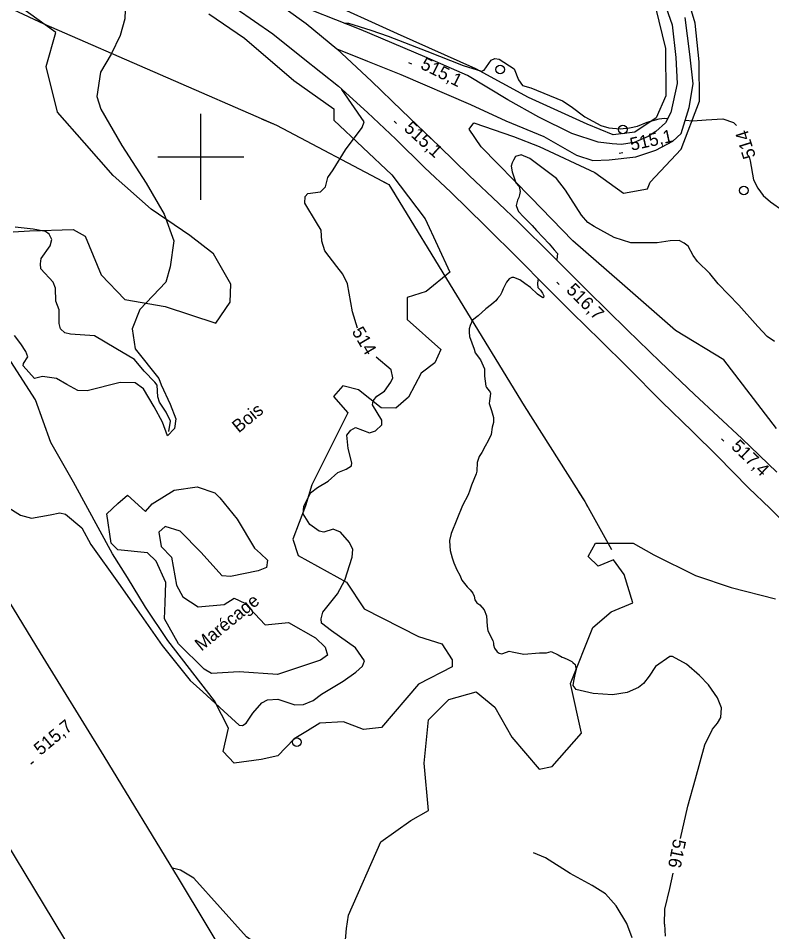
# Model space of a CAD drawing. Extents: x 347059 to 352153, y 6073752 to 6078601.
# Drawn here: x 349136.4 to 349399.1, y 6075629.7 to 6075948.3 of the extents above; entities that cross this region are included whole.
import ezdxf

# ---------------------------------------------------------------- set-up
doc = ezdxf.new("R2010")
doc.units = 0
for name, color, linetype in [('Level 19', 7, 'Continuous'), ('Level 2', 7, 'Continuous'), ('Level 21', 7, 'Continuous'), ('Level 25', 7, 'Continuous'), ('Level 3', 7, 'Continuous'), ('Level 36', 7, 'Continuous'), ('Level 37', 7, 'Continuous'), ('Level 4', 7, 'Continuous'), ('Level 44', 7, 'Continuous'), ('Level 61', 7, 'Continuous'), ('Level 7', 7, 'Continuous')]:
    doc.layers.add(name, color=color, linetype=linetype)

msp = doc.modelspace()

# ---------------------------------------------------------------- linework, layer by layer
at = {"layer": 'Level 19'}
for points in [[(349356.47, 6075968.54), (349364.43, 6075946.03), (349365.68, 6075934.61), (349366.08, 6075925.49), (349363.93, 6075915.45), (349362.12, 6075911.85), (349358.65, 6075908.82), (349356.03, 6075907.09), (349351.16, 6075905), (349346.67, 6075904.26), (349343.49, 6075904.47), (349338.63, 6075905.08), (349329.4, 6075908.05), (349317.88, 6075913.76), (349307.13, 6075919.8), (349293, 6075928.29), (349278.11, 6075934.79), (349255.95, 6075944.25), (349229.96, 6075954.53)], [(349247.46, 6075937.69), (349258.2, 6075933.31), (349269.82, 6075928.74), (349294.08, 6075918.19), (349306.42, 6075912.57), (349319.68, 6075907.11), (349331.03, 6075900.52), (349336.76, 6075898.69), (349342.43, 6075898.9), (349351.71, 6075900.02), (349358.65, 6075902.33), (349364.67, 6075905.38), (349367.54, 6075908.07), (349370.34, 6075917.14), (349371.67, 6075925.45), (349370.57, 6075935.79), (349368.94, 6075948.55)]]:
    msp.add_lwpolyline(points, dxfattribs=at)
at = {"layer": 'Level 2'}
for points in [[(349173.93, 6075961.15), (349173.47, 6075948.09), (349171.95, 6075942.33), (349168.81, 6075935.82), (349165.03, 6075929.53), (349163.8, 6075921.01), (349165.12, 6075916.63), (349172.52, 6075903.95), (349180.99, 6075890.81), (349187.22, 6075880), (349190.58, 6075870.64), (349189.38, 6075861.61), (349187.79, 6075856.31), (349178.7, 6075846.74), (349176.03, 6075840.02), (349177.07, 6075833), (349185.39, 6075822.65), (349186.2, 6075820.4), (349189.36, 6075813.72), (349191.27, 6075808.54), (349190.84, 6075805.18), (349188.43, 6075802.66), (349186.61, 6075807.45), (349183.7, 6075812.76)], [(349250.09, 6075946.57), (349251.49, 6075946.64), (349259.34, 6075944.16), (349265.41, 6075942.02), (349278.79, 6075936.87), (349291.45, 6075931.87), (349297.94, 6075929.85), (349298.84, 6075930.22), (349301.32, 6075933.63), (349302.57, 6075934.21), (349304.02, 6075934), (349309.26, 6075930.7), (349310.79, 6075926.88), (349312.16, 6075924.87), (349315.08, 6075924.07), (349326.14, 6075919.47), (349329.17, 6075917.55), (349333.95, 6075913.88), (349339.54, 6075910.91), (349339.54, 6075910.91), (349342.35, 6075910.04), (349346.23, 6075909.79), (349349.52, 6075910.1), (349352.33, 6075910.69), (349355.71, 6075912.01), (349359.88, 6075913.18), (349361.67, 6075913.4), (349362.85, 6075913.3)], [(349256.34, 6075910.2), (349257.02, 6075912.19), (349249.16, 6075923.41), (349249.08, 6075923.67)], [(349368.98, 6075912.76), (349371.59, 6075912.53)], [(349371.59, 6075912.53), (349376.27, 6075912.87), (349382.02, 6075913.22), (349385.8, 6075911.96), (349386.8, 6075910.9)], [(349254.7, 6075840.16), (349252.86, 6075845.92), (349251.13, 6075855.66), (349249.55, 6075858.99), (349247.47, 6075861.76), (349243.29, 6075867.21), (349242.2, 6075870.5), (349242.03, 6075874.41), (349240.38, 6075877.01), (349236.3, 6075883.81), (349236.43, 6075886.17), (349237.34, 6075887.15), (349241.7, 6075887.77), (349243.46, 6075889.53), (349244.37, 6075892.76), (349246.18, 6075895.46), (349250.51, 6075902.43), (349256.34, 6075910.2)], [(349400.07, 6075835.55), (349397.5, 6075837.26), (349394.23, 6075840.78), (349387.67, 6075848.18), (349380.47, 6075855.73), (349377.49, 6075859.22), (349373.28, 6075863.42), (349371.76, 6075865.61), (349369.98, 6075868.76), (349368.57, 6075869.85), (349366.86, 6075870.82), (349363.73, 6075870.63), (349359.18, 6075869.94), (349349.94, 6075870.01), (349344.13, 6075871.84), (349337.2, 6075875.67), (349335.03, 6075877.05), (349332.82, 6075879.59), (349327.17, 6075888.29), (349324.1, 6075892.38), (349314.73, 6075899.36), (349311.75, 6075900.61), (349309.81, 6075900.08), (349309.07, 6075898.83), (349308.55, 6075897.93), (349308.19, 6075896.77), (349308.61, 6075894.78), (349309.85, 6075890.9), (349310.98, 6075889.6), (349311.39, 6075887.89), (349311.1, 6075886.73), (349310.87, 6075885.77), (349310.51, 6075884.86), (349310.32, 6075884.38), (349309.97, 6075883.02), (349310.41, 6075881.72), (349310.8, 6075880.92), (349312.51, 6075879.04), (349315.56, 6075875.97), (349317.07, 6075874.31)], [(349391.2, 6075899.98), (349391.64, 6075898.52), (349392.8, 6075891.94), (349394.25, 6075889.04), (349396.09, 6075886.45), (349398.69, 6075884.23), (349402.95, 6075881.25), (349407.5, 6075878.25), (349414.84, 6075874.23), (349419.84, 6075870.67), (349421.29, 6075868.57), (349422.15, 6075866.23)], [(349317.07, 6075874.31), (349321.44, 6075869.63), (349323.21, 6075867.59), (349324.42, 6075866.2), (349324.15, 6075864.13), (349324.07, 6075864.04)], [(349317.89, 6075857.28), (349317.58, 6075856.94), (349317.41, 6075855.72), (349317.6, 6075854.36), (349318.47, 6075853.45), (349319.18, 6075852.46), (349319.59, 6075851.45), (349319.52, 6075850.92), (349319.34, 6075850.77), (349317.39, 6075852.05), (349315.03, 6075854.43), (349313.04, 6075855.83), (349311.25, 6075857.02), (349309.14, 6075857.87), (349308.45, 6075857.88), (349307.51, 6075857.37), (349306.61, 6075856.21), (349305.42, 6075853.89), (349304.97, 6075852.74), (349304.4, 6075851.64), (349303.51, 6075850.56), (349302.88, 6075849.79), (349302.27, 6075849.27), (349301.43, 6075848.47), (349299.44, 6075846.9), (349296.7, 6075844.53), (349294.79, 6075843.03), (349294, 6075841.13), (349293.59, 6075840.02), (349293.63, 6075838.83), (349293.72, 6075837.31), (349295.33, 6075832.92), (349295.72, 6075831.58), (349297.55, 6075829.12), (349298.92, 6075826.05), (349298.89, 6075823.44), (349299.38, 6075819.98), (349299.63, 6075819.51), (349300.53, 6075818.3), (349300.87, 6075817.91), (349301.04, 6075817.53), (349300.89, 6075816.48), (349300.73, 6075814.82), (349300.62, 6075813.89), (349301.43, 6075811.54), (349302.07, 6075809.05), (349302.06, 6075807.3), (349301.67, 6075805.73), (349301.32, 6075803.15), (349300.21, 6075800.9), (349299.18, 6075799.02), (349297.96, 6075796.9), (349297.12, 6075795.41), (349296.4, 6075793.34), (349296.26, 6075790.33), (349296.04, 6075789.45), (349294.44, 6075785.4), (349293.78, 6075783.7), (349293.26, 6075782.1), (349291.31, 6075778.36), (349287.3, 6075768.57)], [(349183.7, 6075812.76), (349180.05, 6075819.04), (349177.08, 6075821.15), (349171.93, 6075821.3), (349160.41, 6075818.34), (349157.1, 6075818.44), (349153.28, 6075820.59), (349149.74, 6075822.68), (349144.84, 6075823.33), (349142.06, 6075822.6), (349138.09, 6075827.1), (349138.2, 6075827.87), (349139.73, 6075830.19), (349139.03, 6075832.02), (349137.21, 6075834.79), (349137.21, 6075834.79), (349135.09, 6075837.7)], [(349235.77, 6075708.98), (349239.21, 6075710.34), (349242.13, 6075712.61), (349249.68, 6075717.15), (349254.1, 6075720.23), (349256.39, 6075722.35), (349257.13, 6075724.17), (349253.98, 6075728.67), (349245.58, 6075734.61), (349242.14, 6075737.3), (349241.96, 6075738.87), (349242.57, 6075741.11), (349247.68, 6075747.6), (349250.25, 6075752.35), (349252.83, 6075760.35), (349253.03, 6075762.99), (349251.91, 6075765.51), (349248.71, 6075769.08), (349246.22, 6075770.08), (349242.93, 6075769.07), (349241.28, 6075769.43), (349238.05, 6075771.77), (349235.76, 6075775.42), (349235.96, 6075777.98), (349238.24, 6075782.73), (349240.75, 6075784.66), (349244.43, 6075786.82), (349247.83, 6075789.87), (349250.72, 6075790.99), (349252.51, 6075792.18), (349252.69, 6075793.23), (349251.43, 6075798.25), (349250.95, 6075802.88), (349252.39, 6075804.67), (349253.95, 6075805.6), (349258.86, 6075803.75), (349260.89, 6075804.39), (349263.17, 6075806.51), (349263.15, 6075808.07), (349259.84, 6075813.49), (349260.09, 6075814.9), (349261.35, 6075816.54), (349264.05, 6075818.26), (349266.34, 6075821.36), (349267.01, 6075822.9), (349266.37, 6075825.66), (349261.2, 6075830.06)], [(349127.97, 6075780.7), (349137.18, 6075774.95), (349140.98, 6075773.9), (349147.44, 6075775.15), (349150.82, 6075775.86), (349152.79, 6075775.39), (349158.56, 6075770.53), (349161.64, 6075764.76), (349171.29, 6075751.27), (349179.19, 6075739.98), (349186.5, 6075729.49), (349196.36, 6075717.28), (349200.75, 6075713.35), (349208.04, 6075706.58), (349213.42, 6075701.75), (349214.51, 6075701.6), (349215.82, 6075702.47), (349218.14, 6075705.9), (349221.26, 6075709.54), (349223.29, 6075710.62), (349226.91, 6075710.78), (349232.85, 6075708.88), (349235.77, 6075708.98)], [(349287.3, 6075768.57), (349286.71, 6075766.17), (349286.81, 6075764.12), (349286.95, 6075762.64), (349287.66, 6075760.06), (349288.23, 6075758.34), (349288.59, 6075757.58), (349289.25, 6075755.94), (349290.3, 6075754.03), (349290.99, 6075752.27), (349292.91, 6075750.05), (349293.89, 6075748.91), (349294.91, 6075747.74), (349295.37, 6075746.69), (349295.6, 6075745.44), (349296.31, 6075744.45), (349297.36, 6075743.76), (349298.83, 6075741.99), (349299.66, 6075739.88), (349299.89, 6075736.28), (349300.06, 6075734.59), (349301.82, 6075731.24), (349302.08, 6075730.4), (349302.08, 6075729.71), (349302.41, 6075728.62), (349303.34, 6075727.37), (349304.04, 6075726.83), (349305.04, 6075726.64), (349306.6, 6075727.22), (349307.6, 6075727.55), (349308.61, 6075727.28), (349312.68, 6075726.53), (349318.07, 6075726.92), (349319.09, 6075726.96), (349320.57, 6075727.02), (349322.15, 6075727.4), (349324.69, 6075726.31), (349326.02, 6075725.48), (349326.7, 6075725.23), (349327.97, 6075724.65), (349329.35, 6075723.93), (349329.77, 6075723.62), (349330.58, 6075722.95), (349330.65, 6075722.17), (349330.95, 6075721.21), (349330.61, 6075719.84), (349330.24, 6075718.24), (349330.04, 6075717.15), (349329.77, 6075715.62), (349330.74, 6075714.17)], [(349367.34, 6075662.26), (349369.89, 6075673.48), (349372.56, 6075683.07), (349375.75, 6075694.94), (349378.44, 6075700.32), (349380.24, 6075702.46), (349381.37, 6075704.45), (349381.55, 6075707.77), (349380.24, 6075711.31), (349377.07, 6075715.83), (349373.92, 6075719.05), (349369.4, 6075722.98), (349364.54, 6075725.72), (349363.52, 6075725.67), (349358.63, 6075722.18), (349356.35, 6075718.85), (349354.37, 6075716.3), (349352.64, 6075714.87), (349348.7, 6075713.09), (349343.57, 6075712.3), (349336.89, 6075712.76), (349330.74, 6075714.17)], [(349300.1, 6075590), (349298.15, 6075595.93), (349296.81, 6075599.99), (349294.44, 6075603.85), (349291.97, 6075606.71), (349287.28, 6075609.71), (349283.76, 6075610.79), (349279.8, 6075611.76), (349276.44, 6075611.37), (349269.6, 6075615.53), (349265.14, 6075618.73), (349259.3, 6075619.75), (349253.15, 6075617.6), (349248.5, 6075617.48), (349244.75, 6075619.16), (349240.82, 6075623.32), (349237.62, 6075624.66), (349230.43, 6075623.77), (349222.39, 6075624.57), (349219.28, 6075625.46), (349215.91, 6075627.97), (349197.61, 6075648.39), (349192.95, 6075651.18), (349190.14, 6075651.82)], [(349361.73, 6075632.3), (349361.81, 6075637.52), (349363.61, 6075644.81), (349364.74, 6075650.09)], [(349361.73, 6075632.3), (349361.98, 6075628.14)]]:
    msp.add_lwpolyline(points, dxfattribs=at)
at = {"layer": 'Level 21'}
for points in [[(349126.47, 6075999.15), (349136.46, 6075994.64), (349149.61, 6075987.51), (349160.65, 6075982.3), (349172.62, 6075976.05), (349183.84, 6075969.26), (349197.1, 6075961.55), (349212.34, 6075951.65), (349225.19, 6075942.91)], [(349222.77, 6075956.58), (349236.8, 6075946.51), (349247.46, 6075937.69), (349259.57, 6075926.33), (349270.14, 6075916.17), (349283.2, 6075903.57), (349293.61, 6075893.42), (349303.93, 6075883.65), (349310.75, 6075877.19), (349322.54, 6075865.57), (349335, 6075853.15), (349348.75, 6075839.64), (349360.21, 6075828.5), (349372.23, 6075817.06), (349388.68, 6075801.74), (349400.91, 6075789.96)], [(349225.19, 6075942.91), (349235.67, 6075934.39), (349248.01, 6075924.63), (349258.2, 6075915.48), (349267.99, 6075906.17), (349278.06, 6075896.25), (349287.18, 6075887.65), (349299.22, 6075875.92), (349311.11, 6075864.09), (349319.92, 6075855.23), (349329.44, 6075845.62), (349339.37, 6075835.96), (349348.78, 6075826.56), (349360.83, 6075814.55), (349371.31, 6075804.23), (349380.22, 6075795.61), (349390.99, 6075784.49), (349398.57, 6075777.3), (349408.44, 6075767.53)]]:
    msp.add_lwpolyline(points, dxfattribs=at)
at = {"layer": 'Level 25'}
for points in [[(349212.63, 6075614.5), (349192.25, 6075648.36), (349166.29, 6075690.92), (349144.06, 6075727), (349125.57, 6075757.33)], [(349125.41, 6075671.72), (349148.36, 6075633.86), (349165.68, 6075605.11), (349184.47, 6075574.59), (349202.41, 6075544.55), (349218.73, 6075518.25), (349237.22, 6075487.91), (349252.85, 6075462.09), (349274.18, 6075427.07), (349296.14, 6075390.76), (349315.26, 6075359.35)]]:
    msp.add_lwpolyline(points, dxfattribs=at)
at = {"layer": 'Level 3'}
for p, q in [((349272.46, 6075932.89), (349273.53, 6075932.35)), ((349267.42, 6075912.43), (349268.3, 6075911.62)), ((349345.96, 6075901.2), (349347.13, 6075901.46)), ((349324.15, 6075856.24), (349325.01, 6075855.4)), ((349381.58, 6075801.58), (349382.45, 6075800.76)), ((349140.75, 6075688.29), (349141.67, 6075689.06))]:
    msp.add_line(p, q, dxfattribs=at)
at = {"layer": 'Level 36'}
for centre in [(349304.42, 6075930.44), (349347.15, 6075909.46), (349389.35, 6075888.26), (349233.5, 6075695.82)]:
    msp.add_circle(centre, 1.5, dxfattribs=at)
at = {"layer": 'Level 37'}
for points in [[(349105.83, 6075964.84), (349145.26, 6075946.36), (349226.4, 6075910.98), (349265.54, 6075890.33), (349312.79, 6075813.11), (349333.88, 6075779.73), (349343.28, 6075763.05)], [(349142.34, 6075947.72), (349145.26, 6075946.36), (349147.81, 6075945.25)], [(349221.14, 6075913.28), (349226.4, 6075910.98), (349226.63, 6075910.86)], [(349263.78, 6075891.26), (349265.54, 6075890.33), (349267.63, 6075886.91)], [(349311.48, 6075815.26), (349312.79, 6075813.11), (349314.65, 6075810.17)], [(349331.74, 6075783.11), (349333.88, 6075779.73), (349334.86, 6075777.99)]]:
    msp.add_lwpolyline(points, dxfattribs=at)
at = {"layer": 'Level 4'}
for points in [[(349188.9, 6075804.2), (349189.43, 6075807.72), (349187.96, 6075810.92), (349185.61, 6075814.38), (349185.05, 6075816.23), (349184.77, 6075820.36), (349183.96, 6075821.41), (349180.29, 6075825.19), (349176.93, 6075829.23), (349170.35, 6075833.15), (349162.96, 6075837.52), (349154.52, 6075838.17), (349152.56, 6075838.63), (349151.08, 6075839.96), (349150.67, 6075841.8), (349150.58, 6075846.6), (349149.42, 6075849.62), (349149.31, 6075854.18), (349148.52, 6075856.3), (349144.18, 6075860.88), (349144.06, 6075862.65), (349144.39, 6075864.5), (349147.51, 6075868.89), (349148.04, 6075871.14), (349147.14, 6075872.94), (349145.84, 6075873.96), (349141.56, 6075874.76), (349135.26, 6075875.38)], [(349350.46, 6075627.53), (349348.54, 6075632.62), (349344.88, 6075638.73), (349341.16, 6075642.92), (349336.47, 6075645.85), (349328.81, 6075650), (349320.17, 6075655.5), (349315.98, 6075657.2)]]:
    msp.add_lwpolyline(points, dxfattribs=at)
at = {"layer": 'Level 44'}
for points in [[(349293.59, 6075909.6), (349295.19, 6075911.83), (349309.1, 6075907.03), (349318, 6075903.52), (349337.47, 6075894.48), (349347.47, 6075887.29), (349355.79, 6075888.82), (349356.66, 6075891.19), (349367.54, 6075902.62), (349373.91, 6075919.35), (349373.78, 6075933.11), (349372.4, 6075946.59), (349366.96, 6075964.97)], [(349134.54, 6075873.8), (349140.24, 6075874.18), (349155.53, 6075874.58), (349159.66, 6075872.32), (349165.31, 6075858.86), (349173.54, 6075850.25), (349187.59, 6075847.81), (349205.25, 6075841.94), (349210.27, 6075849.26), (349210.44, 6075855.55), (349204.45, 6075866.17), (349196.17, 6075872.49), (349182.76, 6075881.74), (349169.41, 6075893.44), (349159.47, 6075904.83), (349150.05, 6075915.59), (349146.1, 6075931.51), (349149.49, 6075943.32), (349130.43, 6075957.17)], [(349358.54, 6075952.01), (349362.11, 6075937.71), (349362.19, 6075921.28), (349358.79, 6075913.6), (349351.33, 6075908.56), (349343.85, 6075907.63), (349334.76, 6075911.37), (349314.3, 6075920.7), (349295.95, 6075930.66), (349268.57, 6075942.91), (349242.02, 6075955.09)], [(349202.85, 6075949.8), (349215.27, 6075941.38), (349232.51, 6075926.64), (349246.35, 6075916.71), (349246.39, 6075912.7), (349266.59, 6075893.69), (349278.29, 6075878.4), (349286.9, 6075859.79), (349278.66, 6075852.95), (349272, 6075850.86), (349272.01, 6075847.43), (349271.95, 6075843.18), (349283.77, 6075832.78), (349281.63, 6075828.16), (349276.87, 6075824.5), (349272.42, 6075816.16), (349267.97, 6075812.32), (349262.9, 6075812.45), (349255.03, 6075818.66), (349249.59, 6075820.14), (349246.29, 6075816.35), (349251.27, 6075810.73), (349238.71, 6075785.62), (349236.57, 6075778.29), (349232.05, 6075766.6), (349233.91, 6075760.94), (349250.84, 6075751.61), (349256.95, 6075742.29), (349275.89, 6075732.7), (349284.01, 6075730.15), (349287.67, 6075724.5), (349287.7, 6075722.12), (349275.92, 6075716.09), (349263.07, 6075700.92), (349256.7, 6075700.28), (349249.73, 6075702.89), (349241.58, 6075702.41), (349237.22, 6075699.72)], [(349400.77, 6075805.19), (349382.42, 6075829.16), (349365.52, 6075839.36), (349345.98, 6075856.49), (349329.78, 6075870.71), (349315.06, 6075885.84), (349297.78, 6075903.5), (349293.59, 6075909.6)], [(349237.22, 6075699.72), (349232.63, 6075696.95), (349226.85, 6075691.1), (349221.08, 6075689.76), (349211.63, 6075688.5), (349207.82, 6075692.53), (349209.72, 6075700.7), (349204.78, 6075710.24), (349188.52, 6075731.22), (349180.74, 6075742.9), (349174.4, 6075753.23), (349169.26, 6075761.56), (349155.67, 6075786.55), (349147.76, 6075800.37), (349142.32, 6075815.2), (349131.73, 6075831.89)], [(349249.26, 6075613.35), (349250.87, 6075630.87), (349251.54, 6075635.47), (349262.81, 6075661.02), (349273.24, 6075668.48), (349279.47, 6075671.99), (349277.87, 6075688.5), (349279.41, 6075703.58), (349286.54, 6075710.69), (349296.04, 6075713.33), (349302.52, 6075708.07), (349308.43, 6075697.55), (349318.06, 6075686.36), (349322.49, 6075687.34), (349332.73, 6075698.99), (349328.99, 6075716.26), (349336.68, 6075735.83), (349343.07, 6075741.29), (349350.65, 6075744.43), (349347.63, 6075754.35), (349343.96, 6075759.38), (349338.6, 6075757.18), (349335.14, 6075760.6), (349337.7, 6075765.27), (349350.8, 6075765.21), (349357.95, 6075761.12), (349372.52, 6075753.9), (349384.99, 6075749.73), (349400.43, 6075745.78)]]:
    msp.add_lwpolyline(points, dxfattribs=at)
at = {"layer": 'Level 61'}
for p, q in [((349200, 6075885), (349200, 6075915)), ((349200, 6075885), (349200, 6075915)), ((349185, 6075900), (349215, 6075900))]:
    msp.add_line(p, q, dxfattribs=at)
at = {"layer": 'Level 7'}
msp.add_lwpolyline([(349241.79, 6075724.37), (349226.72, 6075719.37), (349213.44, 6075720.34), (349203.71, 6075719.77), (349201.14, 6075721.23), (349192.2, 6075730.16), (349187.35, 6075738.88), (349187.53, 6075744.44), (349187.85, 6075751.45), (349184.44, 6075758.97), (349181.43, 6075761.87), (349171.11, 6075762.9), (349168.7, 6075765.25), (349167.26, 6075775.46), (349171.04, 6075779.04), (349174.5, 6075781.92), (349180.71, 6075776.27), (349183.09, 6075779), (349190.74, 6075783.7), (349198.8, 6075784.85), (349204.92, 6075782.73), (349206.65, 6075781.01), (349212.69, 6075773.58), (349218.73, 6075763.44), (349220.86, 6075761.61), (349223.27, 6075759.25), (349222.95, 6075756.74), (349220.05, 6075755.54), (349210.36, 6075753.64), (349207.51, 6075753.82), (349199.99, 6075762.13), (349192.87, 6075769.42), (349187.61, 6075771.05), (349185.37, 6075769.05), (349186.22, 6075764.05), (349189.74, 6075760.37), (349191.55, 6075750.62), (349193.79, 6075746.48), (349199.06, 6075743.05), (349208.15, 6075743.85), (349211.63, 6075745.99), (349215.41, 6075744.33), (349222.5, 6075736.71), (349230.62, 6075737.6), (349240.05, 6075732.23), (349243.37, 6075728.97), (349244.18, 6075726.19), (349241.79, 6075724.37)], dxfattribs=at)

# ---------------------------------------------------------------- texts
at = {"layer": 'Level 2'}
for s, rotation, p in [('514', 107.5174, (349393.61, 6075900.09)), ('514', 300.5187, (349252.54, 6075839.05)), ('516', 258.5941, (349364.89, 6075662.31))]:
    msp.add_text(s, height=4.5, rotation=rotation, dxfattribs=at).set_placement(p)
at = {"layer": 'Level 3'}
for s, rotation, p in [('515,1', 333.3958, (349276.3, 6075930.91)), ('515,1', 317.6562, (349270.57, 6075909.48)), ('515,1', 12.2872, (349350.2, 6075902.06)), ('516,7', 315.3598, (349327.18, 6075853.18)), ('517,4', 316.4711, (349384.68, 6075798.57)), ('515,7', 39.62, (349144.11, 6075691))]:
    msp.add_text(s, height=4.5, rotation=rotation, dxfattribs=at).set_placement(p)
at = {"layer": 'Level 44'}
msp.add_text('Bois', height=4.5, rotation=39.568, dxfattribs=at).set_placement((349213.23, 6075803.48))
at = {"layer": 'Level 7'}
msp.add_text('Marécage', height=4.5, rotation=39.568, dxfattribs=at).set_placement((349200.24, 6075727.38))

doc.saveas('drawing.dxf')
